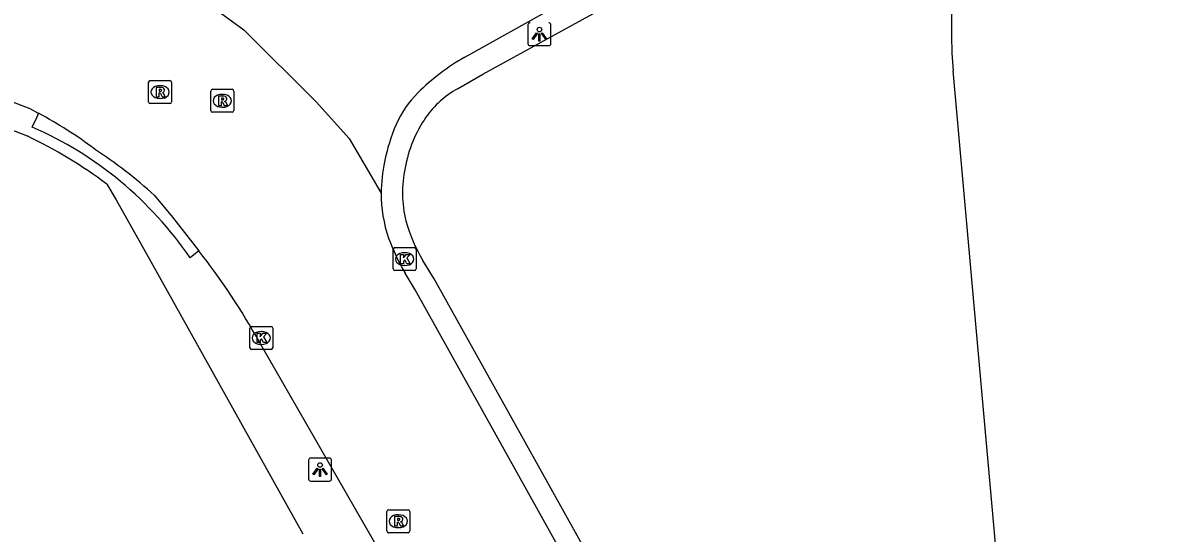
# Model space of a CAD drawing. Extents: x 159353 to 160616, y 385893 to 387321.
# Drawn here: x 160452.32 to 160501.96, y 386510.3 to 386532.54 of the extents above; entities that cross this region are included whole.
import ezdxf

# ---------------------------------------------------------------- set-up
doc = ezdxf.new("R2010")
doc.units = 0
for name, color, linetype in [('IMGEO_Groenvoorziening', 7, 'Continuous'), ('IMGEO_Kolk', 7, 'Continuous'), ('IMGEO_Lichtpunt', 7, 'Continuous'), ('IMGEO_Rijbaan_lokaal_open', 7, 'Continuous'), ('IMGEO_Rioolput', 7, 'Continuous'), ('IMGEO_Voetpad_open', 7, 'Continuous')]:
    doc.layers.add(name, color=color, linetype=linetype)

msp = doc.modelspace()

# ---------------------------------------------------------------- linework, layer by layer
at = {"layer": 'IMGEO_Groenvoorziening'}
msp.add_lwpolyline([(160516.169, 386464.269), (160495.304, 386503.038), (160492.847, 386530.451)], dxfattribs=at)
msp.add_arc((160512.612, 386532.155), 19.838, 116.3617, 184.927, dxfattribs=at)
at = {"layer": 'IMGEO_Kolk'}
for p, q in [((160468.457, 386521.821), (160468.457, 386522.673)), ((160468.532, 386522.747), (160469.384, 386522.747)), ((160468.945, 386522.527), (160468.97, 386522.527)), ((160469.458, 386522.673), (160469.458, 386521.821)), ((160469.384, 386521.747), (160468.532, 386521.747)), ((160468.968, 386521.967), (160468.943, 386521.967)), ((160462.212, 386518.387), (160462.212, 386519.239)), ((160462.287, 386519.313), (160463.139, 386519.313)), ((160462.7, 386519.093), (160462.725, 386519.093)), ((160463.213, 386519.239), (160463.213, 386518.387)), ((160463.139, 386518.313), (160462.287, 386518.313)), ((160462.723, 386518.533), (160462.698, 386518.533))]:
    msp.add_line(p, q, dxfattribs=at)
for points in [[(160468.457, 386521.821), (160468.457, 386522.673)], [(160468.532, 386522.747), (160469.384, 386522.747)], [(160469.458, 386522.673), (160469.458, 386521.821)], [(160468.778, 386522.447), (160468.901, 386522.447), (160468.901, 386522.296), (160469.031, 386522.447), (160469.195, 386522.447), (160469.049, 386522.296), (160469.202, 386522.047), (160469.05, 386522.047), (160468.965, 386522.211), (160468.901, 386522.144), (160468.901, 386522.047), (160468.778, 386522.047), (160468.778, 386522.447)], [(160469.384, 386521.747), (160468.532, 386521.747)], [(160462.212, 386518.387), (160462.212, 386519.239)], [(160462.287, 386519.313), (160463.139, 386519.313)], [(160463.213, 386519.239), (160463.213, 386518.387)], [(160462.533, 386519.013), (160462.656, 386519.013), (160462.656, 386518.862), (160462.786, 386519.013), (160462.95, 386519.013), (160462.804, 386518.862), (160462.957, 386518.613), (160462.805, 386518.613), (160462.72, 386518.777), (160462.656, 386518.71), (160462.656, 386518.613), (160462.533, 386518.613), (160462.533, 386519.013)], [(160463.139, 386518.313), (160462.287, 386518.313)]]:
    msp.add_lwpolyline(points, dxfattribs=at)
for centre, start, end in [((160468.534, 386522.671), 91.552, 178.448), ((160468.534, 386522.671), 91.552, 178.448), ((160469.382, 386522.671), 1.552, 88.448), ((160469.382, 386522.671), 1.552, 88.448), ((160468.534, 386521.823), 181.552, 268.448), ((160468.534, 386521.823), 181.552, 268.448), ((160469.382, 386521.823), 271.552, 358.448), ((160469.382, 386521.823), 271.552, 358.448), ((160462.289, 386519.237), 91.552, 178.448), ((160462.289, 386519.237), 91.552, 178.448), ((160463.137, 386519.237), 1.552, 88.448), ((160463.137, 386519.237), 1.552, 88.448), ((160462.289, 386518.389), 181.552, 268.448), ((160462.289, 386518.389), 181.552, 268.448), ((160463.137, 386518.389), 271.552, 358.448), ((160463.137, 386518.389), 271.552, 358.448)]:
    msp.add_arc(centre, 0.0765, start, end, dxfattribs=at)
for centre, major_axis, ratio, start_param, end_param in [((160468.944, 386522.247), (-0.387, 0.002), 0.722429, 4.712389, 7.853982), ((160468.969, 386522.247), (-0.39, 0.002), 0.717154, 1.570796, 4.712389), ((160462.699, 386518.813), (-0.387, 0.002), 0.722429, 4.712389, 7.853982), ((160462.724, 386518.813), (-0.39, 0.002), 0.717154, 1.570796, 4.712389)]:
    msp.add_ellipse(centre, major_axis=major_axis, ratio=ratio, start_param=start_param, end_param=end_param, dxfattribs=at)
at = {"layer": 'IMGEO_Lichtpunt'}
for p, q in [((160474.331, 386532.447), (160474.331, 386531.64)), ((160474.331, 386532.447), (160474.331, 386531.64)), ((160475.327, 386531.64), (160475.327, 386532.447)), ((160475.327, 386531.64), (160475.327, 386532.447)), ((160474.425, 386531.546), (160475.233, 386531.546)), ((160474.425, 386531.546), (160475.233, 386531.546)), ((160464.775, 386513.48), (160464.775, 386512.673)), ((160464.775, 386513.48), (160464.775, 386512.673)), ((160465.677, 386513.575), (160464.869, 386513.575)), ((160465.677, 386513.575), (160464.869, 386513.575)), ((160465.771, 386512.673), (160465.771, 386513.48)), ((160465.771, 386512.673), (160465.771, 386513.48)), ((160464.869, 386512.579), (160465.677, 386512.579)), ((160464.869, 386512.579), (160465.677, 386512.579))]:
    msp.add_line(p, q, dxfattribs=at)
for points in [[(160474.705, 386532.111), (160474.744, 386532.083), (160474.556, 386531.821), (160474.518, 386531.848), (160474.705, 386532.111)], [(160474.807, 386532.063), (160474.854, 386532.063), (160474.854, 386531.741), (160474.807, 386531.741), (160474.807, 386532.063)], [(160474.917, 386532.083), (160474.955, 386532.11), (160475.142, 386531.848), (160475.103, 386531.82), (160474.917, 386532.083)], [(160465.149, 386513.144), (160465.188, 386513.116), (160465, 386512.854), (160464.962, 386512.881), (160465.149, 386513.144)], [(160465.251, 386513.096), (160465.298, 386513.096), (160465.298, 386512.774), (160465.251, 386512.774), (160465.251, 386513.096)], [(160465.361, 386513.116), (160465.399, 386513.143), (160465.586, 386512.881), (160465.547, 386512.853), (160465.361, 386513.116)]]:
    msp.add_lwpolyline(points, dxfattribs=at)
for centre in [(160474.83, 386532.245), (160465.274, 386513.278)]:
    msp.add_circle(centre, 0.0994, dxfattribs=at)
for centre, start, end in [((160474.425, 386532.447), 90, 180), ((160474.425, 386532.447), 90, 180), ((160475.233, 386532.447), 0, 90), ((160475.233, 386532.447), 0, 90), ((160474.425, 386531.64), 180, 270), ((160474.425, 386531.64), 180, 270), ((160475.233, 386531.64), 270, 0), ((160475.233, 386531.64), 270, 360), ((160464.869, 386513.48), 90, 180), ((160464.869, 386513.48), 90, 180), ((160465.677, 386513.48), 0, 90), ((160465.677, 386513.48), 0, 90), ((160464.869, 386512.673), 180, 270), ((160464.869, 386512.673), 180, 270), ((160465.677, 386512.673), 270, 0), ((160465.677, 386512.673), 270, 360)]:
    msp.add_arc(centre, 0.0946, start, end, dxfattribs=at)
at = {"layer": 'IMGEO_Rijbaan_lokaal_open'}
for points in [[(160471.578, 386531.045), (160485.611, 386538.886), (160487.056, 386539.663), (160488.426, 386540.566), (160489.71, 386541.588), (160490.898, 386542.721), (160491.979, 386543.955), (160492.947, 386545.281), (160493.051, 386545.44), (160494.258, 386547.155), (160495.307, 386548.971), (160496.19, 386550.874), (160496.899, 386552.847), (160497.143, 386553.692), (160499.305, 386561.495), (160499.736, 386563.63), (160499.974, 386565.796)], [(160459.282, 386534.194), (160461.957, 386532.24), (160465.112, 386529.085), (160466.537, 386527.508), (160467.934, 386525.124)], [(160453.006, 386528.597), (160452.637, 386528.788), (160451.703, 386529.156), (160449.262, 386530.12), (160444.339, 386531.981)], [(160458.057, 386525.019), (160458.837, 386524.08), (160459.984, 386522.614)], [(160491.405, 386481.448), (160482.505, 386497.446), (160474.841, 386511.167), (160469.415, 386520.912), (160468.978, 386521.632)], [(160485.232, 386477.936), (160477.069, 386492.63), (160468.48, 386508.454), (160462.629, 386518.626)]]:
    msp.add_lwpolyline(points, dxfattribs=at)
for centre, radius, start, end in [((160476.507, 386522.436), 9.921, 119.7942, 134.7024), ((160472.611, 386526.368), 4.385, 134.6621, 156.5653), ((160444.132, 386511.949), 18.866, 53.1233, 61.9404), ((160476.087, 386524.869), 8.17, 156.6126, 168.5628), ((160444.239, 386509.903), 20.48, 47.5686, 56.8004), ((160474.902, 386525.074), 6.968, 168.2838, 179.589), ((160473.829, 386525.092), 5.895, 179.6938, 199.1457), ((160476.755, 386526.221), 9.03, 199.8218, 210.5443), ((160436.556, 386504.204), 29.796, 28.948, 38.1599)]:
    msp.add_arc(centre, radius, start, end, dxfattribs=at)
at = {"layer": 'IMGEO_Rioolput'}
for p, q in [((160457.876, 386530.023), (160458.728, 386530.023)), ((160457.801, 386529.097), (160457.801, 386529.949)), ((160458.289, 386529.803), (160458.314, 386529.803)), ((160458.802, 386529.949), (160458.802, 386529.097)), ((160460.512, 386528.717), (160460.512, 386529.569)), ((160460.587, 386529.643), (160461.439, 386529.643)), ((160461.513, 386529.569), (160461.513, 386528.717)), ((160458.728, 386529.023), (160457.876, 386529.023)), ((160458.312, 386529.243), (160458.287, 386529.243)), ((160461, 386529.423), (160461.025, 386529.423)), ((160461.439, 386528.643), (160460.587, 386528.643)), ((160461.023, 386528.863), (160460.998, 386528.863)), ((160468.182, 386510.402), (160468.182, 386511.254)), ((160468.257, 386511.328), (160469.109, 386511.328)), ((160468.67, 386511.108), (160468.695, 386511.108)), ((160469.183, 386511.254), (160469.183, 386510.402)), ((160469.109, 386510.328), (160468.257, 386510.328)), ((160468.693, 386510.548), (160468.668, 386510.548))]:
    msp.add_line(p, q, dxfattribs=at)
for points in [[(160457.876, 386530.023), (160458.728, 386530.023)], [(160457.801, 386529.097), (160457.801, 386529.949)], [(160458.39, 386529.721), (160458.138, 386529.723), (160458.138, 386529.323)], [(160458.138, 386529.323), (160458.262, 386529.323), (160458.262, 386529.485), (160458.273, 386529.485)], [(160458.316, 386529.642), (160458.262, 386529.642), (160458.262, 386529.561)], [(160458.262, 386529.561), (160458.314, 386529.561)], [(160458.802, 386529.949), (160458.802, 386529.097)], [(160460.512, 386528.717), (160460.512, 386529.569)], [(160460.587, 386529.643), (160461.439, 386529.643)], [(160461.513, 386529.569), (160461.513, 386528.717)], [(160458.728, 386529.023), (160457.876, 386529.023)], [(160458.32, 386529.456), (160458.391, 386529.323), (160458.531, 386529.323), (160458.466, 386529.449)], [(160461.101, 386529.341), (160460.849, 386529.343), (160460.849, 386528.943)], [(160460.849, 386528.943), (160460.973, 386528.943), (160460.973, 386529.105), (160460.984, 386529.105)], [(160461.027, 386529.262), (160460.973, 386529.262), (160460.973, 386529.181)], [(160460.973, 386529.181), (160461.025, 386529.181)], [(160461.031, 386529.076), (160461.102, 386528.943), (160461.242, 386528.943), (160461.177, 386529.069)], [(160461.439, 386528.643), (160460.587, 386528.643)], [(160468.182, 386510.402), (160468.182, 386511.254)], [(160468.257, 386511.328), (160469.109, 386511.328)], [(160469.183, 386511.254), (160469.183, 386510.402)], [(160468.771, 386511.026), (160468.519, 386511.028), (160468.519, 386510.628)], [(160468.519, 386510.628), (160468.643, 386510.628), (160468.643, 386510.79), (160468.654, 386510.79)], [(160468.697, 386510.947), (160468.643, 386510.947), (160468.643, 386510.866)], [(160468.643, 386510.866), (160468.695, 386510.866)], [(160468.701, 386510.761), (160468.772, 386510.628), (160468.912, 386510.628), (160468.847, 386510.754)], [(160469.109, 386510.328), (160468.257, 386510.328)]]:
    msp.add_lwpolyline(points, dxfattribs=at)
for centre, radius, start, end in [((160457.878, 386529.947), 0.0765, 91.552, 178.448), ((160457.878, 386529.947), 0.0765, 91.552, 178.448), ((160458.726, 386529.947), 0.0765, 1.552, 88.448), ((160458.726, 386529.947), 0.0765, 1.552, 88.448), ((160458.272, 386529.432), 0.0533, 26.0293, 88.6989), ((160458.298, 386529.75), 0.19, 274.7715, 282.9687), ((160458.322, 386529.546), 0.0964, 77.0061, 93.1865), ((160458.336, 386529.603), 0.0378, 276.6634, 79.6772), ((160458.389, 386529.611), 0.109, 350.3612, 89.416), ((160458.387, 386529.611), 0.112, 277.5842, 350.9817), ((160458.371, 386529.396), 0.108, 29.5134, 73.7905), ((160460.589, 386529.567), 0.0765, 91.552, 178.448), ((160460.589, 386529.567), 0.0765, 91.552, 178.448), ((160461.437, 386529.567), 0.0765, 1.552, 88.448), ((160461.437, 386529.567), 0.0765, 1.552, 88.448), ((160457.878, 386529.099), 0.0765, 181.552, 268.448), ((160457.878, 386529.099), 0.0765, 181.552, 268.448), ((160458.726, 386529.099), 0.0765, 271.552, 358.448), ((160458.726, 386529.099), 0.0765, 271.552, 358.448), ((160460.983, 386529.052), 0.0533, 26.0293, 88.6989), ((160461.009, 386529.37), 0.19, 274.7715, 282.9687), ((160461.033, 386529.166), 0.0964, 77.0061, 93.1865), ((160461.047, 386529.223), 0.0378, 276.6634, 79.6772), ((160461.1, 386529.231), 0.109, 350.3612, 89.416), ((160461.098, 386529.231), 0.112, 277.5842, 350.9817), ((160461.082, 386529.016), 0.108, 29.5134, 73.7905), ((160460.589, 386528.719), 0.0765, 181.552, 268.448), ((160460.589, 386528.719), 0.0765, 181.552, 268.448), ((160461.437, 386528.719), 0.0765, 271.552, 358.448), ((160461.437, 386528.719), 0.0765, 271.552, 358.448), ((160468.259, 386511.252), 0.0765, 91.552, 178.448), ((160468.259, 386511.252), 0.0765, 91.552, 178.448), ((160469.107, 386511.252), 0.0765, 1.552, 88.448), ((160469.107, 386511.252), 0.0765, 1.552, 88.448), ((160468.653, 386510.737), 0.0533, 26.0293, 88.6989), ((160468.679, 386511.055), 0.19, 274.7715, 282.9687), ((160468.703, 386510.851), 0.0964, 77.0061, 93.1865), ((160468.717, 386510.908), 0.0378, 276.6634, 79.6772), ((160468.77, 386510.916), 0.109, 350.3612, 89.416), ((160468.768, 386510.916), 0.112, 277.5842, 350.9817), ((160468.752, 386510.701), 0.108, 29.5134, 73.7905), ((160468.259, 386510.404), 0.0765, 181.552, 268.448), ((160468.259, 386510.404), 0.0765, 181.552, 268.448), ((160469.107, 386510.404), 0.0765, 271.552, 358.448), ((160469.107, 386510.404), 0.0765, 271.552, 358.448)]:
    msp.add_arc(centre, radius, start, end, dxfattribs=at)
for centre, major_axis, ratio, start_param, end_param in [((160458.288, 386529.523), (-0.387, 0.002), 0.722429, 4.712389, 7.853982), ((160458.313, 386529.523), (-0.39, 0.002), 0.717154, 1.570796, 4.712389), ((160460.999, 386529.143), (-0.387, 0.002), 0.722429, 4.712389, 7.853982), ((160461.024, 386529.143), (-0.39, 0.002), 0.717154, 1.570796, 4.712389), ((160468.669, 386510.828), (-0.387, 0.002), 0.722429, 4.712389, 7.853982), ((160468.694, 386510.828), (-0.39, 0.002), 0.717154, 1.570796, 4.712389)]:
    msp.add_ellipse(centre, major_axis=major_axis, ratio=ratio, start_param=start_param, end_param=end_param, dxfattribs=at)
at = {"layer": 'IMGEO_Voetpad_open'}
for points in [[(160471.257, 386529.667), (160472.361, 386530.297), (160483.143, 386536.222), (160487.242, 386538.77), (160489.717, 386540.571), (160491.164, 386541.886), (160492.487, 386543.324), (160493.677, 386544.875), (160494.723, 386546.527), (160495.149, 386547.307), (160496.118, 386548.952), (160496.936, 386550.678), (160497.596, 386552.469), (160497.809, 386553.178), (160500, 386560.642), (160500.855, 386564.033)], [(160434.608, 386534.008), (160437.349, 386533.494), (160452.506, 386527.611)], [(160452.736, 386528), (160452.944, 386528.44), (160453.006, 386528.597)], [(160455.983, 386525.511), (160456.393, 386524.825), (160457.909, 386522.111), (160464.516, 386510.282)], [(160459.984, 386522.614), (160459.613, 386522.296)], [(160515.236, 386440.506), (160514.696, 386441.497), (160514.613, 386441.673), (160514.241, 386442.344), (160504.566, 386459.793), (160490.371, 386485.186), (160479.875, 386504.111), (160470.25, 386521.387), (160469.756, 386522.183)]]:
    msp.add_lwpolyline(points, dxfattribs=at)
for centre, radius, start, end in [((160473.32, 386525.998), 4.209, 119.3546, 144.7257), ((160446.247, 386513.179), 16.179, 34.2983, 66.3549), ((160474.69, 386525.161), 5.812, 145.7797, 169.4574), ((160443.777, 386509.23), 20.348, 53.1409, 64.5978), ((160474.073, 386525.154), 5.208, 168.147, 193.8328), ((160475.437, 386525.64), 6.651, 195.0901, 211.3232)]:
    msp.add_arc(centre, radius, start, end, dxfattribs=at)

doc.saveas('drawing.dxf')
